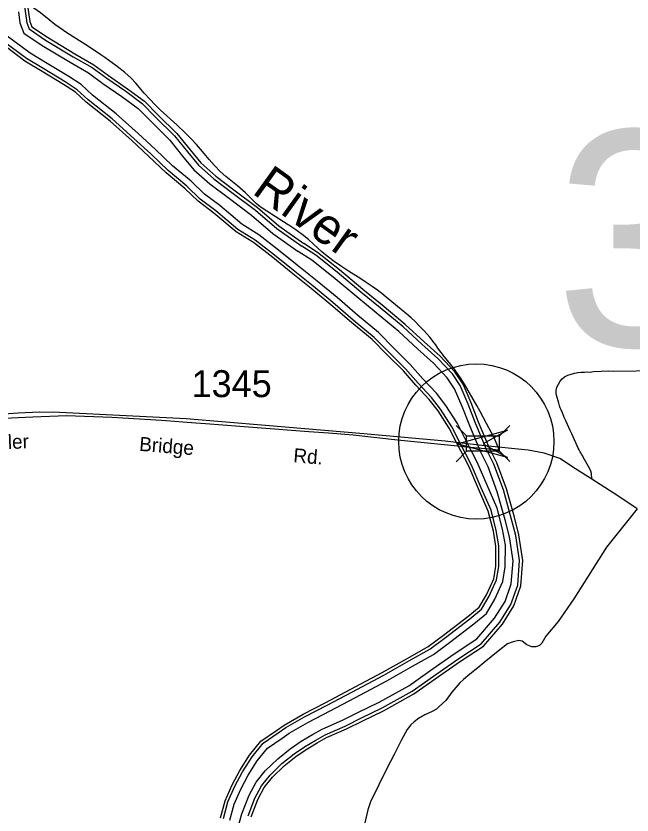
# Model space of a CAD drawing. Extents: x 884530 to 1028605, y 526725 to 653634.
# Drawn here: x 945878 to 948735, y 620013 to 623720 of the extents above; entities that cross this region are included whole.
import ezdxf

# ---------------------------------------------------------------- set-up
doc = ezdxf.new("R2010")
doc.units = 0
for name, color, linetype in [('Exist Boundary Political City Limit New', 7, 'Continuous'), ('Exist Hydrographic Bay Label', 7, 'Continuous'), ('Exist Hydrographic Buffer Line', 7, 'Continuous'), ('Exist Hydrographic River Shore Label', 7, 'Continuous'), ('Exist Road Non-System Type 51', 7, 'Continuous'), ('Exist Road Secondary Structure Standard Bridge Attributed CELL', 7, 'Continuous'), ('Exist Road Secondary Structure Standard Bridge CELL', 7, 'Continuous'), ('Exist Road Secondary Type 51 Attributed', 7, 'Continuous'), ('Exist Road Secondary Type 51 Label', 7, 'Continuous'), ('Exist Road Secondary Type 51 Number Label', 7, 'Continuous'), ('Map Preparation Boundary City Limit Buffer Line', 7, 'Continuous'), ('Raster_Level_0', 7, 'Continuous')]:
    doc.layers.add(name, color=color, linetype=linetype)

msp = doc.modelspace()

# ---------------------------------------------------------------- linework, layer by layer
at = {"layer": 'Exist Boundary Political City Limit New'}
for points in [[(946272, 623538.9), (946213.8, 623577.7), (946113.8, 623642.1), (946082.1, 623663.3), (946058.4, 623680.2), (946031.2, 623702.1), (945991.8, 623733.8), (945961.2, 623756.6), (945933.5, 623775.9), (945888.8, 623805.1)], [(945700.6, 621848.6), (945888.4, 621857.8), (945956.6, 621860.4), (946112.8, 621866.2), (946321.8, 621859.4), (946552.1, 621844.7), (946712.2, 621832.8), (946756.7, 621829.6), (947236.4, 621792.8), (947326.6, 621785.6), (947442.2, 621776.3), (947646.6, 621754.3), (947848.5, 621733.9), (947909.6, 621727.6), (947970.7, 621721.2), (948118.2, 621707.4), (948097.3, 621759.3), (948093, 621769.9), (948059.7, 621829.3), (948030.7, 621884.6), (948014.9, 621912.8), (947957.2, 622012.6), (947942.4, 622037.2), (947925.6, 622061.9), (947906.2, 622087), (947865.2, 622138), (947849.2, 622159.1), (947834.8, 622179.6), (947824.4, 622193.8), (947817.4, 622203.2), (947796.3, 622229.8), (947770.4, 622259), (947752.8, 622277.6), (947747.8, 622282.8), (947728.4, 622302.1), (947710.2, 622319.1), (947690.8, 622336.1), (947664.8, 622357.9), (947594.1, 622415.9), (947573.9, 622432.4), (947553.8, 622447.7), (947529.8, 622464.9), (947501.3, 622484.1), (947477, 622499.8), (947419.8, 622535.6), (947387, 622557.3), (947352.8, 622581.3), (947321.1, 622605.1), (947295.8, 622626.1), (947258, 622661.4), (947233.8, 622682.6), (947204.6, 622705.9), (947171.6, 622730.3), (947143.7, 622749.3), (947140, 622751.6), (947040.4, 622814.6), (947019, 622828.8), (947003.1, 622839.9), (946992, 622849.4), (946941.6, 622899.5), (946905.8, 622931.8), (946850.9, 622975.8), (946824.8, 622999), (946799.1, 623025.4), (946773.3, 623054.2), (946750.5, 623081.4), (946733.7, 623102.6), (946715.6, 623123.9), (946690.8, 623149.9), (946660.2, 623179.8), (946624.9, 623213.3), (946546.9, 623284.8), (946523.4, 623307.7), (946498.3, 623333.8), (946473, 623361.4), (946456.8, 623380.1), (946450.4, 623387.5), (946433.4, 623408.4), (946412.5, 623431.4), (946383.3, 623457.2), (946347.4, 623485.3), (946306.7, 623514.8), (946289.3, 623526.8), (946272, 623538.9)]]:
    msp.add_lwpolyline(points, dxfattribs=at)
at = {"layer": 'Exist Hydrographic Bay Label'}
for points in [[(945929.9, 623777.4), (945942.1, 623693.3)], [(945942.1, 623693.3), (945951.2, 623669.5), (946023.3, 623620.8), (946151.2, 623543.4), (946239, 623493.1), (946307.2, 623443.1), (946395.4, 623382.3), (946473.2, 623324.3), (946537.2, 623260), (946624.1, 623174.3), (946685.4, 623098.2), (946735.4, 623038), (946805.3, 622976.4), (946888.3, 622912.9), (946998.3, 622830.7), (947097.2, 622746.1), (947212.2, 622663.6)], [(946826.5, 620000), (946847.6, 620078.8), (946880.5, 620152.9), (946915.8, 620220.4), (946961.2, 620291.1), (947013.9, 620356.5), (947086.4, 620405.5), (947121.3, 620430.4), (947209.8, 620481.3), (947314.4, 620536), (947428.3, 620595.4), (947576.7, 620674.7), (947695.3, 620741.7), (947789.3, 620795), (947861.1, 620848.4), (947973.3, 620934.8), (948025.5, 620977.5), (948059.2, 621034.8), (948093.2, 621108.9), (948102.9, 621167.7), (948103.8, 621260.9), (948091.7, 621329.8), (948067.8, 621422.9), (948023, 621526), (947977.4, 621630.8), (947921.9, 621738.5), (947886.7, 621807.3), (947835.7, 621888.1), (947794, 621941.2), (947732.7, 622007.2), (947674.2, 622073.4), (947601, 622146.4), (947529.3, 622218.8), (947433.2, 622298.6), (947338.5, 622380.5), (947247, 622455.4), (947154.1, 622529.3), (947068.2, 622599.3), (946979.3, 622669), (946898.6, 622718.4), (946796.1, 622805.6), (946723.1, 622860.1), (946660.4, 622920), (946574.7, 622992.4), (946493, 623069.5), (946415.4, 623141.5), (946314.6, 623231.9), (946203.1, 623319.7), (946153.1, 623366.8), (946098.9, 623402.5), (945999.4, 623461.9), (945918.6, 623510.3), (945800.3, 623599)], [(946968.2, 620005.2), (946999.2, 620086), (947029.3, 620140.4), (947067.2, 620188.3), (947121.1, 620241), (947176.2, 620284.5), (947224.1, 620317.8), (947275.3, 620348.2), (947318.4, 620372.3), (947411, 620412.5), (947486.4, 620450.4), (947582.2, 620496.8), (947723.2, 620575.4), (947822.4, 620645.7), (947935.2, 620723.4), (948045.3, 620796), (948133.4, 620899.3), (948186.3, 620983.7), (948219.2, 621076.2), (948228.1, 621194.1), (948210.1, 621312.7), (948189.1, 621394.5), (948152.2, 621526.5), (948108.2, 621646.8), (948074.2, 621715.7), (948023.2, 621836.1), (947988.1, 621924.9), (947951.3, 622012.2), (947913.2, 622069.4), (947845.2, 622141.6), (947770.4, 622208.7), (947683.4, 622289.3), (947576.3, 622378), (947486.6, 622450.8), (947377.4, 622542.2), (947276.4, 622622.9), (947212.2, 622663.6)]]:
    msp.add_lwpolyline(points, dxfattribs=at)
at = {"layer": 'Exist Hydrographic Buffer Line'}
for points in [[(945917.2, 623763.1), (945928.1, 623687.9)], [(945888.9, 623738.1), (945896.2, 623687.8)], [(945896.2, 623687.8), (945914.5, 623640.3), (945999.1, 623583.1), (946128.4, 623504.9), (946214.5, 623455.5), (946281.2, 623406.6), (946369.3, 623345.9), (946443.8, 623290.4), (946505.6, 623228.3), (946590.8, 623144.2), (946650.7, 623069.9), (946703.1, 623006.7), (946776.9, 622941.8), (946861.3, 622877.2), (946970.3, 622795.7), (947069.5, 622710.8), (947185.8, 622627.4)], [(945928.1, 623687.9), (945939, 623659.7), (946015.2, 623608.2), (946143.6, 623530.6), (946230.8, 623480.5), (946298.5, 623430.9), (946386.7, 623370.2), (946463.4, 623313), (946526.6, 623249.4), (946613, 623164.2), (946673.8, 623088.8), (946724.6, 623027.6), (946795.8, 622964.8), (946879.3, 622901), (946988.9, 622819), (947088, 622734.3), (947203, 622651.7)], [(946840.1, 619997), (946860.7, 620074.1), (946893, 620146.8), (946927.8, 620213.4), (946972.5, 620283), (947023.4, 620346.2), (947094.3, 620394.1), (947128.8, 620418.7), (947216.5, 620469.1), (947320.8, 620523.6), (947434.8, 620583.1), (947583.4, 620662.6), (947702.1, 620729.6), (947796.9, 620783.4), (947869.5, 620837.3), (947982, 620923.9), (948036.3, 620968.3), (948071.5, 621028.3), (948106.6, 621104.9), (948116.8, 621166.5), (948117.7, 621262), (948105.3, 621332.7), (948081, 621427.4), (948035.7, 621531.6), (947989.9, 621636.8), (947934.3, 621744.8), (947898.8, 621814.2), (947847.1, 621896.1), (947804.6, 621950.2), (947743, 622016.5), (947684.3, 622083), (947610.8, 622156.2), (947538.7, 622229.1), (947442.2, 622309.2), (947347.5, 622391.1), (947255.8, 622466.2), (947162.8, 622540.1), (947076.9, 622610.2), (946987.2, 622680.4), (946906.7, 622729.7), (946804.8, 622816.5), (946732.1, 622870.7), (946669.7, 622930.3), (946584, 623002.8), (946502.5, 623079.6), (946424.8, 623151.8), (946323.5, 623242.6), (946212.2, 623330.2), (946161.7, 623377.7), (946106.3, 623414.2), (946006.5, 623473.8), (945926.3, 623521.8), (945813.8, 623606.3)], [(946869.4, 619990.3), (946889.2, 620064.1), (946920.1, 620133.7), (946953.8, 620198.3), (946996.9, 620265.4), (947044, 620323.8), (947111.5, 620369.4), (947145.1, 620393.4), (947230.9, 620442.7), (947334.8, 620497), (947448.8, 620556.5), (947597.9, 620636.2), (947717, 620703.5), (947813.4, 620758.1), (947887.6, 620813.3), (948000.7, 620900.3), (948059.5, 620948.4), (948098.2, 621014.4), (948135.7, 621096), (948146.8, 621163.9), (948147.8, 621264.5), (948134.8, 621339.1), (948109.6, 621437.2), (948063.3, 621543.6), (948017.1, 621649.7), (947961, 621758.6), (947924.9, 621829.1), (947871.7, 621913.5), (947827.5, 621969.7), (947765.3, 622036.7), (947706.2, 622103.6), (947632.1, 622177.4), (947559, 622251.3), (947461.6, 622332.2), (947366.8, 622414.1), (947274.7, 622489.6), (947181.7, 622563.5), (947095.7, 622633.7), (947004.4, 622705.1), (946924.5, 622754.1), (946823.6, 622840), (946751.5, 622893.7), (946689.8, 622952.7), (946604, 623025.2), (946523.1, 623101.6), (946445, 623174), (946342.9, 623265.6), (946231.9, 623353), (946180.4, 623401.4), (946122.3, 623439.7), (946022, 623499.6), (945943.1, 623546.8), (945837.3, 623626.3)], [(946954, 620009.9), (946985.6, 620092.3), (947016.8, 620148.7), (947056.2, 620198.3), (947111.3, 620252.2), (947167.3, 620296.5), (947216, 620330.3), (947267.9, 620361.1), (947311.8, 620385.7), (947404.7, 620426), (947479.8, 620463.7), (947575.3, 620510.1), (947715.2, 620588.1), (947813.9, 620657.9), (947926.9, 620735.8), (948035.3, 620807.3), (948121.3, 620908.1), (948172.8, 620990.2), (948204.4, 621079.3), (948213.1, 621193.5), (948195.5, 621309.7), (948174.7, 621390.7), (948138, 621521.9), (948094.5, 621640.9), (948060.6, 621709.5), (948009.4, 621830.5), (947974.3, 621919.2), (947938.1, 622005.1), (947901.5, 622060.1), (947834.8, 622130.9), (947760.3, 622197.7), (947673.5, 622278), (947566.9, 622366.5), (947477.1, 622439.3), (947367.9, 622530.7), (947267.7, 622610.7), (947203, 622651.7)], [(946901.2, 619930.8), (946925.7, 620019.2), (946958.6, 620104.9), (946992, 620165.3), (947034, 620218.3), (947091.6, 620274.6), (947149.6, 620320.5), (947199.9, 620355.4), (947253, 620386.9), (947298.5, 620412.4), (947392.1, 620453), (947466.6, 620490.4), (947561.5, 620536.5), (947699.3, 620613.3), (947796.8, 620682.3), (947910.2, 620760.5), (948015.4, 620829.9), (948097.3, 620925.8), (948145.8, 621003.2), (948175, 621085.6), (948183.2, 621192.4), (948166.2, 621303.7), (948146, 621382.9), (948109.6, 621512.8), (948067, 621629.2), (948033.5, 621697.1), (947981.8, 621819.2), (947946.7, 621908), (947911.7, 621991), (947878.1, 622041.5), (947814, 622109.6), (947740.3, 622175.7), (947653.9, 622255.6), (947548, 622343.5), (947458.1, 622416.3), (947349.1, 622507.6), (947250.4, 622586.4), (947185.8, 622627.4)]]:
    msp.add_lwpolyline(points, dxfattribs=at)
at = {"layer": 'Exist Road Non-System Type 51'}
for points in [[(948547.6, 621571.3), (948547.5, 621598.2), (948543.6, 621608.3), (948538.8, 621618.8), (948533.2, 621629.8), (948527.2, 621641.5), (948520.4, 621652.4), (948514.4, 621663), (948508.9, 621672.8), (948504.3, 621680.8), (948500.6, 621687.5), (948497.8, 621693.2), (948494.6, 621698.7), (948489.8, 621707.8), (948485.5, 621715.6), (948480.2, 621726.4), (948474.2, 621739.1), (948467.9, 621753.9), (948461.8, 621768.1), (948455.3, 621782), (948448.5, 621796.5), (948442.1, 621810.2), (948435.3, 621824.7), (948427.7, 621841.8), (948420.8, 621857.2), (948416.3, 621867.2), (948411.7, 621878.4), (948405.9, 621892.2), (948402.1, 621901.5), (948398.5, 621911.8), (948394.8, 621923.8), (948392, 621934.6), (948388.3, 621949.5), (948383.4, 621966.8), (948382.7, 621982.8), (948385.5, 621997.4), (948393.2, 622012.6), (948401.5, 622025.1), (948411.2, 622036.9), (948422.3, 622046.6), (948437.6, 622054.2), (948452.1, 622058.4), (948468, 622062.5), (948483.3, 622066.7), (948498.5, 622067.4), (948514.4, 622068), (948528.3, 622068.8), (948540.1, 622068), (948556.1, 622070.1), (948627.4, 622074.3), (948646.9, 622072.9), (948861.7, 622075)], [(948759.3, 621433.5), (948617, 621255.5), (948464.2, 621016.5), (948392.5, 620910.9), (948335, 620843), (948317.1, 620810), (948305.8, 620799.6), (948287.9, 620793), (948270, 620793.9), (948246.4, 620803.3), (948225.7, 620819.4), (948209.6, 620822.2), (948184.2, 620817.5), (948157.8, 620807.1), (948114.4, 620773.2), (948049.4, 620721.3), (948019.2, 620695.8), (947982.4, 620667.5), (947952.7, 620642.5), (947935.7, 620626.9), (947898.5, 620582.6), (947870.7, 620544.9), (947840.1, 620516.1), (947828.3, 620504.8), (947807.5, 620493), (947773.6, 620478.4), (947743.9, 620461.8), (947724.6, 620446.3), (947709, 620431.7), (947692.5, 620410), (947663.7, 620359.5), (947631.7, 620294.4), (947598.2, 620229.8), (947560.5, 620152.9), (947521.9, 620074.6), (947510.1, 620036.9), (947494.5, 619970.3)]]:
    msp.add_lwpolyline(points, dxfattribs=at)
at = {"layer": 'Exist Road Secondary Structure Standard Bridge Attributed CELL'}
msp.add_lwpolyline([(948157.4, 621672.5), (947921.9, 621735.6), (948157.4, 621798.7), (948043.8, 621735.6)], close=True, dxfattribs=at)
at = {"layer": 'Exist Road Secondary Structure Standard Bridge CELL'}
for p, q in [((947918.6, 621820.4), (947967.4, 621771.7)), ((948118.5, 621771.3), (948167.3, 621820.1)), ((947918.6, 621652.3), (947967.4, 621701.1)), ((948118.5, 621702.3), (948167.3, 621653.6))]:
    msp.add_line(p, q, dxfattribs=at)
msp.add_lwpolyline([(947967.4, 621771.7), (948118.5, 621771.7), (948118.5, 621701.1), (947967.4, 621701.1)], close=True, dxfattribs=at)
at = {"layer": 'Exist Road Secondary Type 51 Attributed'}
for points in [[(948038.1, 621727.9), (947867.9, 621747.2), (947491.2, 621781.6), (947034.9, 621820.3), (946667.4, 621850.9), (946078.9, 621879.7), (945987.4, 621881.5), (945887.5, 621877.4), (945690.4, 621862.8), (945418.2, 621843.5), (945388.7, 621840.1)], [(948759.3, 621433.5), (948669.3, 621494.3), (948547.6, 621571.3), (948472.7, 621619.8), (948400.1, 621666.5), (948328, 621691.1), (948253, 621705.2), (948038.1, 621727.9)]]:
    msp.add_lwpolyline(points, dxfattribs=at)
at = {"layer": 'Map Preparation Boundary City Limit Buffer Line'}
for points in [[(946272, 623538.9), (946213.8, 623577.7), (946113.8, 623642.1), (946082.1, 623663.3), (946058.4, 623680.2), (946031.2, 623702.1), (945991.8, 623733.8), (945961.2, 623756.6), (945933.5, 623775.9), (945888.8, 623805.1)], [(945700.6, 621848.6), (945888.4, 621857.8), (945956.6, 621860.4), (946112.8, 621866.2), (946321.8, 621859.4), (946552.1, 621844.7), (946712.2, 621832.8), (946756.7, 621829.6), (947236.4, 621792.8), (947326.6, 621785.6), (947442.2, 621776.3), (947646.6, 621754.3), (947848.5, 621733.9), (947909.6, 621727.6), (947970.7, 621721.2), (948118.2, 621707.4), (948097.3, 621759.3), (948093, 621769.9), (948059.7, 621829.3), (948030.7, 621884.6), (948014.9, 621912.8), (947957.2, 622012.6), (947942.4, 622037.2), (947925.6, 622061.9), (947906.2, 622087), (947865.2, 622138), (947849.2, 622159.1), (947834.8, 622179.6), (947824.4, 622193.8), (947817.4, 622203.2), (947796.3, 622229.8), (947770.4, 622259), (947752.8, 622277.6), (947747.8, 622282.8), (947728.4, 622302.1), (947710.2, 622319.1), (947690.8, 622336.1), (947664.8, 622357.9), (947594.1, 622415.9), (947573.9, 622432.4), (947553.8, 622447.7), (947529.8, 622464.9), (947501.3, 622484.1), (947477, 622499.8), (947419.8, 622535.6), (947387, 622557.3), (947352.8, 622581.3), (947321.1, 622605.1), (947295.8, 622626.1), (947258, 622661.4), (947233.8, 622682.6), (947204.6, 622705.9), (947171.6, 622730.3), (947143.7, 622749.3), (947140, 622751.6), (947040.4, 622814.6), (947019, 622828.8), (947003.1, 622839.9), (946992, 622849.4), (946941.6, 622899.5), (946905.8, 622931.8), (946850.9, 622975.8), (946824.8, 622999), (946799.1, 623025.4), (946773.3, 623054.2), (946750.5, 623081.4), (946733.7, 623102.6), (946715.6, 623123.9), (946690.8, 623149.9), (946660.2, 623179.8), (946624.9, 623213.3), (946546.9, 623284.8), (946523.4, 623307.7), (946498.3, 623333.8), (946473, 623361.4), (946456.8, 623380.1), (946450.4, 623387.5), (946433.4, 623408.4), (946412.5, 623431.4), (946383.3, 623457.2), (946347.4, 623485.3), (946306.7, 623514.8), (946289.3, 623526.8), (946272, 623538.9)]]:
    msp.add_lwpolyline(points, dxfattribs=at)
at = {"layer": 'Raster_Level_0'}
msp.add_circle((948012.6, 621746), 359.9, dxfattribs=at)

# ---------------------------------------------------------------- texts
at = {"layer": 'Exist Hydrographic River Shore Label'}
msp.add_text('River', height=167.32, rotation=324.332, dxfattribs=at).set_placement((946967.7, 622899.6))
msp.add_text('River', height=167.32, rotation=324.332, dxfattribs=at).set_placement((946967.7, 622899.6))
at = {"layer": 'Exist Road Secondary Type 51 Label'}
for s, rotation, p in [('Butler', 2.304, (945709.6, 621705.5)), ('Bridge', 355.4194, (946447.6, 621702.8)), ('Rd.', 355.4194, (947162.3, 621649.7))]:
    msp.add_text(s, height=65.62, rotation=rotation, dxfattribs=at).set_placement(p)
at = {"layer": 'Exist Road Secondary Type 51 Number Label'}
msp.add_text('1345', height=125, dxfattribs=at).set_placement((946692, 621951.7))
at = {"layer": 'Raster_Level_0'}
msp.add_text('3', height=1000, dxfattribs=at).set_placement((948377.2, 622188))

doc.saveas('drawing.dxf')
